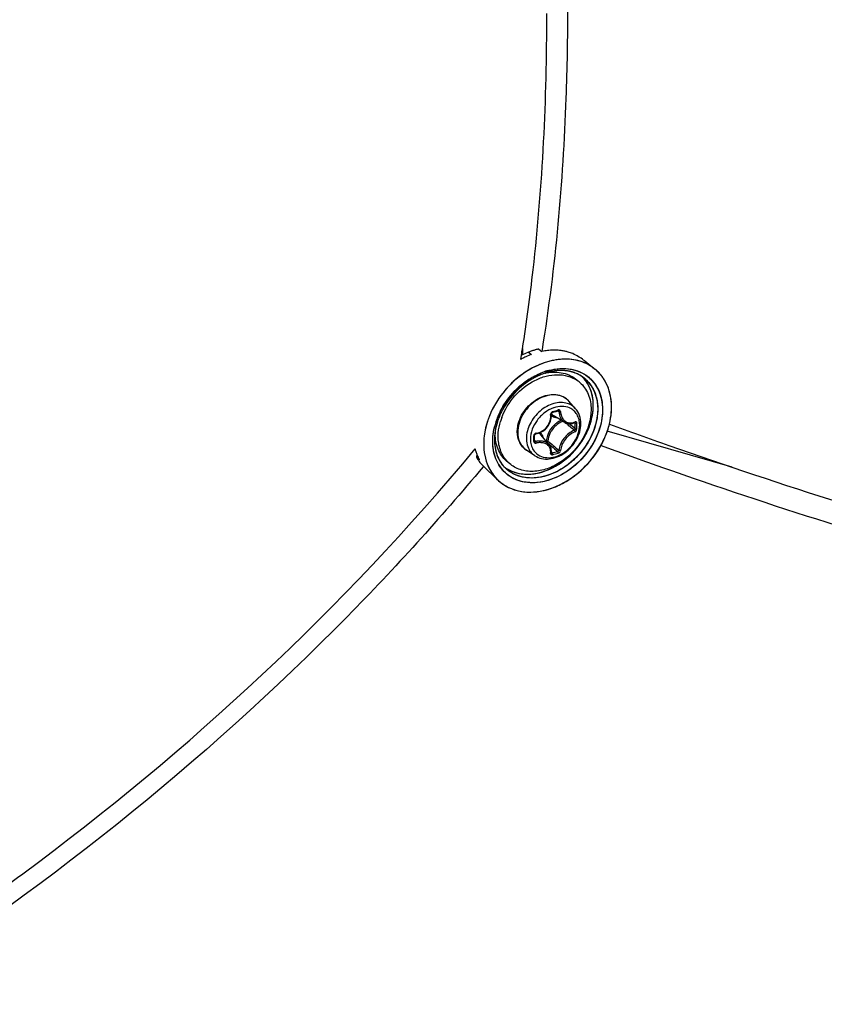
# Model space of a CAD drawing. Header units: millimetres. Extents: x 0 to 420, y 0 to 297.
# Tile 458 of 514: x 345 to 352, y 203 to 211. Entities that reach past the tile are written whole.
import ezdxf

# ---------------------------------------------------------------- set-up
doc = ezdxf.new("R2010")
doc.units = ezdxf.units.MM
doc.header["$LTSCALE"] = 23.1
doc.layers.get('0').update_dxf_attribs({"linetype": 'CONTINUOUS'})

msp = doc.modelspace()

# ---------------------------------------------------------------- linework, layer by layer
at = {"color": 7, "linetype": 'Continuous'}
for p, q in [((349.1952, 208.6289), (349.1952, 208.5782)), ((349.1803, 208.5388), (349.1862, 208.5742)), ((349.1808, 208.5381), (349.1866, 208.5737)), ((349.1952, 208.5782), (349.1862, 208.5742)), ((349.2459, 208.6004), (349.1952, 208.5782)), ((349.2459, 208.6004), (349.2704, 208.5802)), ((349.3325, 208.6254), (349.357, 208.6052)), ((349.3589, 208.6209), (349.3563, 208.6053)), ((349.3593, 208.6204), (349.3567, 208.6048)), ((349.358, 208.6054), (349.357, 208.6052)), ((349.358, 208.6054), (349.357, 208.6052)), ((349.718, 208.5253), (349.8003, 208.4596)), ((349.3894, 208.4244), (349.3901, 208.4246)), ((349.3894, 208.4243), (349.3901, 208.4244)), ((349.3949, 208.4405), (349.3957, 208.4407)), ((349.3957, 208.4407), (349.3961, 208.4408)), ((349.4016, 208.4286), (349.3993, 208.4278)), ((349.4016, 208.4286), (349.3993, 208.4279)), ((349.1185, 208.3522), (349.118, 208.3517)), ((349.241, 208.3656), (349.2512, 208.3723)), ((349.6756, 208.345), (349.6506, 208.3667)), ((349.457, 208.132), (349.4568, 208.1319)), ((349.457, 208.132), (349.4568, 208.1319)), ((349.6405, 208.1251), (349.5851, 208.1876)), ((349.4454, 208.0937), (349.4603, 208.0979)), ((349.5465, 208.0113), (349.4537, 208.0688)), ((349.4896, 208.1065), (349.5008, 208.1005)), ((349.4917, 208.1054), (349.4945, 208.1038)), ((348.9605, 207.9713), (348.9607, 207.9723)), ((349.5869, 207.9989), (349.5892, 207.9969)), ((349.6304, 208.007), (349.6374, 208.0033)), ((349.6342, 208.0089), (349.6333, 208.0082)), ((349.6333, 208.0082), (349.6346, 208.0086)), ((349.6346, 208.0086), (349.6351, 208.0087)), ((349.9241, 207.9968), (349.9241, 207.9969)), ((348.9663, 207.9362), (348.9659, 207.9333)), ((348.9669, 207.9359), (348.9669, 207.9363)), ((348.9672, 207.936), (348.9672, 207.9364)), ((349.2972, 207.8842), (349.2971, 207.9029)), ((349.2972, 207.8791), (349.2972, 207.8842)), ((349.4187, 207.8225), (349.3487, 207.9058)), ((350.9529, 207.6339), (349.9057, 207.9361)), ((349.2971, 207.8556), (349.2972, 207.8791)), ((349.2972, 207.8625), (349.3065, 207.8501)), ((349.3957, 207.8552), (349.3921, 207.8542)), ((349.4054, 207.8384), (349.421, 207.8251)), ((349.421, 207.8251), (349.4388, 207.8101)), ((349.8571, 207.8145), (349.8521, 207.8163)), ((349.8572, 207.8143), (349.8522, 207.8162)), ((348.8117, 207.7451), (348.8099, 207.7191)), ((348.8099, 207.7191), (348.8335, 207.697)), ((349.2991, 207.7308), (349.2293, 207.7767)), ((349.4366, 207.7542), (349.4375, 207.7534)), ((349.4373, 207.7613), (349.4433, 207.7531)), ((349.4375, 207.7534), (349.4384, 207.7529)), ((348.8257, 207.6929), (348.8262, 207.6921)), ((348.8257, 207.6928), (348.8262, 207.6921)), ((348.8335, 207.697), (348.833, 207.6977)), ((348.8331, 207.6978), (348.8335, 207.697)), ((348.8532, 207.6566), (348.8768, 207.6345)), ((348.8676, 207.6421), (348.865, 207.6389)), ((348.8678, 207.642), (348.8652, 207.6388)), ((349.0864, 207.6647), (349.0614, 207.6863)), ((348.9019, 207.6083), (348.8768, 207.6345)), ((348.9019, 207.6083), (348.9909, 207.5249)), ((348.9945, 207.5216), (348.9952, 207.521)), ((348.9945, 207.5215), (348.9951, 207.5209))]:
    msp.add_line(p, q, dxfattribs=at)
for points in [[(349.3079, 207.9143), (349.3176, 207.9161), (349.3302, 207.9197), (349.3426, 207.9243), (349.3546, 207.93), (349.3661, 207.9368), (349.377, 207.9445), (349.3872, 207.9532), (349.3967, 207.9626), (349.4054, 207.9729), (349.4131, 207.9838), (349.4199, 207.9952), (349.4256, 208.0072), (349.4303, 208.0195), (349.4338, 208.0321), (349.4362, 208.0449), (349.4374, 208.0578), (349.4375, 208.0707)], [(349.4375, 208.0707), (349.4366, 208.0812), (349.4366, 208.0826), (349.4369, 208.0841), (349.4374, 208.0857), (349.438, 208.0872), (349.4389, 208.0887), (349.4399, 208.09), (349.441, 208.0912), (349.4422, 208.0922), (349.4435, 208.093), (349.4448, 208.0936), (349.4454, 208.0937)], [(349.4603, 208.0979), (349.4691, 208.1004), (349.4779, 208.103), (349.4928, 208.1074)], [(349.4928, 208.1074), (349.4933, 208.1076), (349.4944, 208.1077), (349.4953, 208.1076), (349.4961, 208.1074), (349.4964, 208.1073)], [(349.5465, 208.0113), (349.5502, 208.0091), (349.5586, 208.0051), (349.5674, 208.002), (349.5767, 208), (349.5862, 207.9989)], [(349.5862, 207.9989), (349.596, 207.9989), (349.6059, 208), (349.6159, 208.0021), (349.6258, 208.0052), (349.6333, 208.0082)], [(349.2971, 207.9029), (349.2971, 207.9037), (349.2974, 207.905), (349.2979, 207.9064), (349.2986, 207.9078), (349.2995, 207.9091), (349.3006, 207.9104), (349.3018, 207.9115), (349.3031, 207.9124), (349.3046, 207.9132), (349.306, 207.9138), (349.3075, 207.9142), (349.3079, 207.9143)], [(349.2978, 207.8532), (349.2975, 207.8537), (349.2972, 207.8544), (349.2971, 207.8552), (349.2971, 207.8556)], [(349.432, 207.7999), (349.4282, 207.8083), (349.4235, 207.8162), (349.4188, 207.8224)], [(349.4366, 207.7551), (349.4374, 207.7623), (349.4375, 207.7722), (349.4367, 207.7818), (349.4348, 207.7911), (349.432, 207.7999)], [(349.4366, 207.7542), (349.4366, 207.7542), (349.4366, 207.7541), (349.4366, 207.7542), (349.4366, 207.7545), (349.4366, 207.7551)]]:
    msp.add_lwpolyline(points, dxfattribs=at)
for centre, radius, start, end in [((335.041, 210.8581), 14.3288, 350.82654, 351.04884), ((349.519, 207.9211), 0.7045, 116.31565, 118.73655), ((349.5116, 207.9361), 0.6879, 114.68957, 116.31309), ((349.4995, 207.9629), 0.6585, 110.36009, 114.71119), ((349.4651, 208.0092), 0.6305, 108.95389, 110.34495), ((349.4609, 208.0213), 0.6177, 107.54389, 108.95409), ((349.457, 208.0338), 0.6045, 106.11321, 107.54385), ((349.4533, 208.0464), 0.5915, 104.66174, 106.1133), ((349.4501, 208.0588), 0.5786, 103.18877, 104.66168), ((349.4471, 208.0715), 0.5656, 101.69342, 103.18896), ((349.4681, 208.0692), 0.5474, 98.97338, 101.60248), ((349.4681, 208.0693), 0.5473, 98.97336, 101.60411), ((349.4653, 208.0869), 0.5295, 96.68885, 98.9718), ((349.4653, 208.0869), 0.5294, 96.68859, 98.97178), ((349.463, 208.1065), 0.5098, 93.83181, 96.69279), ((349.4616, 208.1269), 0.4893, 91.47375, 93.8283), ((349.4616, 208.1269), 0.4893, 91.47363, 93.82851), ((349.4612, 208.146), 0.4702, 88.36668, 91.47661), ((349.4616, 208.1629), 0.4533, 85.9726, 88.36178), ((349.4628, 208.1796), 0.4366, 82.54847, 85.97843), ((349.4648, 208.1952), 0.4208, 80.19663, 82.54105), ((349.4672, 208.2088), 0.407, 76.21093, 80.20309), ((349.47, 208.2203), 0.3952, 74.16715, 76.20089), ((349.4743, 208.2351), 0.3798, 67.92227, 74.19358), ((349.3891, 208.0959), 0.5414, 59.30364, 65.09671), ((349.4076, 208.1281), 0.5043, 58.49164, 59.24537), ((349.4122, 208.1355), 0.4956, 57.72279, 58.49169), ((349.5717, 208.1669), 0.3717, 66.70874, 67.7143), ((349.5419, 207.9354), 0.5128, 107.21751, 110.3852), ((349.5441, 207.9305), 0.5181, 109.0704, 110.43081), ((349.5395, 207.9427), 0.505, 106.8901, 109.02167), ((349.539, 207.9454), 0.5023, 107.32219, 109.0726), ((349.5551, 207.9285), 0.5364, 107.2419, 108.75764), ((349.5344, 207.9601), 0.4869, 106.11327, 107.3195), ((349.5371, 207.9505), 0.497, 106.09974, 107.20705), ((349.4704, 208.0245), 0.408, 100.98162, 101.35551), ((349.5364, 207.9528), 0.4945, 106.06174, 106.88561), ((349.4696, 208.0288), 0.4037, 99.98961, 100.98272), ((349.5497, 207.9462), 0.518, 106.11336, 107.38578), ((349.5329, 207.9652), 0.4817, 105.9539, 106.11066), ((349.5346, 207.9591), 0.488, 105.11803, 106.06203), ((349.5322, 207.9677), 0.4791, 105.11313, 105.95451), ((349.5343, 207.9603), 0.4867, 104.83782, 105.82661), ((349.5328, 207.9654), 0.4814, 104.29817, 105.11776), ((349.5314, 207.9706), 0.4761, 104.81712, 105.11256), ((349.5266, 207.9918), 0.4543, 97.79946, 104.90926), ((349.5294, 207.9786), 0.4678, 102.17354, 104.82413), ((349.5301, 207.9763), 0.4702, 102.20598, 104.30323), ((349.5243, 208.0043), 0.4416, 97.02561, 102.2393), ((349.5248, 208.0003), 0.4456, 97.72424, 102.18987), ((349.5206, 208.0313), 0.4143, 94.73186, 97.73086), ((349.5222, 208.0178), 0.4279, 96.96922, 97.69949), ((349.5201, 208.0372), 0.4084, 93.52504, 96.99907), ((349.521, 208.0282), 0.4175, 94.7478, 96.97546), ((349.5187, 208.0573), 0.3883, 88.61528, 94.76342), ((349.52, 208.0405), 0.4051, 93.53633, 94.74277), ((349.5188, 208.0618), 0.3838, 88.61941, 93.56762), ((349.5186, 208.0629), 0.3827, 87.98349, 93.5437), ((349.519, 208.0782), 0.3673, 87.95913, 88.58408), ((349.5192, 208.084), 0.3616, 84.94771, 88.58318), ((349.5194, 208.0872), 0.3584, 84.9412, 87.96883), ((349.5194, 208.0877), 0.3579, 84.14986, 87.9618), ((349.5202, 208.0964), 0.3491, 84.13136, 84.93123), ((349.5215, 208.1089), 0.3366, 78.44528, 84.97884), ((349.5218, 208.1106), 0.3348, 78.43091, 84.164), ((349.522, 208.1116), 0.3339, 77.96562, 84.17412), ((349.5242, 208.1235), 0.3217, 77.91771, 78.39418), ((349.526, 208.1317), 0.3134, 74.42201, 78.40695), ((349.5259, 208.1308), 0.3143, 74.44279, 77.92903), ((349.5264, 208.1331), 0.3119, 73.90672, 77.93425), ((349.5278, 208.1379), 0.3069, 73.90758, 74.4307), ((349.5299, 208.1454), 0.2991, 66.87109, 74.43713), ((349.5303, 208.1466), 0.2979, 66.58429, 73.91867), ((349.5306, 208.1471), 0.2972, 66.85955, 73.93455), ((349.5335, 208.1543), 0.2895, 66.54335, 66.82561), ((349.5344, 208.1564), 0.2872, 63.20249, 66.83908), ((349.5343, 208.1563), 0.2874, 63.86204, 66.55225), ((349.5348, 208.1573), 0.2863, 63.18545, 66.54887), ((349.5359, 208.1594), 0.2839, 62.93266, 63.85828), ((349.5362, 208.1602), 0.283, 62.92109, 63.17919), ((349.5403, 208.1678), 0.2744, 51.44966, 62.96675), ((349.5405, 208.168), 0.2742, 51.45353, 62.98167), ((349.4975, 208.1901), 0.2837, 42.65384, 45.69266), ((349.4978, 208.1905), 0.2832, 42.60211, 45.71581), ((349.4966, 208.1893), 0.2849, 42.00251, 42.65523), ((349.4969, 208.1897), 0.2844, 41.99977, 42.60766), ((349.497, 208.1897), 0.2844, 41.99938, 42.60345), ((349.4941, 208.1872), 0.2882, 34.71844, 41.98672), ((349.5313, 208.1579), 0.2877, 34.74605, 51.27615), ((349.5832, 208.1879), 0.3478, 49.06362, 51.38133), ((349.5834, 208.188), 0.3475, 49.43387, 51.39061), ((349.5834, 208.1881), 0.3474, 49.4293, 51.38417), ((349.5836, 208.1883), 0.3471, 49.06201, 49.42875), ((349.5839, 208.1886), 0.3468, 48.36292, 49.43332), ((349.5828, 208.1875), 0.3483, 44.96524, 49.05918), ((349.5835, 208.1882), 0.3473, 48.3608, 49.06306), ((349.5818, 208.1864), 0.3498, 41.21829, 48.34923), ((349.5831, 208.1877), 0.348, 44.96154, 48.35842), ((349.581, 208.1857), 0.3509, 41.90395, 44.96067), ((349.5812, 208.1858), 0.3507, 41.9065, 44.96465), ((349.5785, 208.1834), 0.3543, 37.77973, 41.90292), ((349.5797, 208.1844), 0.3527, 41.22612, 41.90576), ((349.5787, 208.1836), 0.354, 39.52411, 41.22544), ((349.5788, 208.1837), 0.3538, 39.52175, 41.22413), ((349.5753, 208.1809), 0.3583, 34.72676, 39.51368), ((349.5772, 208.1823), 0.356, 37.78559, 39.52394), ((349.5755, 208.1811), 0.3581, 35.68385, 37.78205), ((349.5751, 208.1808), 0.3586, 35.24001, 37.78436), ((349.5739, 208.1799), 0.36, 35.23776, 35.68506), ((349.573, 208.1793), 0.3612, 34.73195, 35.23773), ((349.5736, 208.1797), 0.3604, 34.72691, 35.24162), ((349.5667, 208.175), 0.3688, 29.51432, 34.7143), ((349.5721, 208.1786), 0.3623, 34.16445, 34.73339), ((349.5727, 208.179), 0.3616, 34.16025, 34.72678), ((349.5663, 208.1748), 0.3692, 29.51431, 34.14524), ((349.5713, 208.1781), 0.3632, 33.67121, 34.16448), ((349.6386, 207.7819), 0.7065, 132.39492, 148.85272), ((349.6348, 207.7857), 0.7011, 132.45199, 133.35067), ((349.6193, 207.8036), 0.6774, 122.91488, 132.42725), ((349.628, 207.7933), 0.6909, 130.90081, 132.28464), ((349.6186, 207.8045), 0.6763, 123.9485, 130.92041), ((349.5092, 208.1528), 0.2542, 49.1138, 56.51182), ((349.6392, 207.7815), 0.7072, 133.37193, 148.60655), ((349.6181, 207.7949), 0.6822, 148.64734, 151.20639), ((349.6135, 207.7979), 0.6767, 148.91513, 151.21155), ((349.5362, 207.902), 0.2433, 109.04055, 109.22932), ((349.4699, 208.0855), 0.1539, 50.53518, 52.38989), ((349.4701, 208.0857), 0.1537, 47.20358, 50.53486), ((349.4695, 208.0852), 0.1545, 41.53019, 47.1948), ((349.5967, 207.7915), 0.731, 158.19173, 158.5612), ((349.6015, 207.7896), 0.7362, 157.55088, 158.15746), ((349.6012, 207.7897), 0.7359, 157.47069, 158.15358), ((349.6166, 207.7832), 0.7526, 153.66759, 157.53994), ((349.5772, 207.8154), 0.6365, 155.97088, 158.95168), ((349.5768, 207.8159), 0.6359, 155.83987, 158.9015), ((349.5729, 207.8172), 0.6317, 156.15004, 158.57622), ((349.5623, 207.8285), 0.6065, 155.31245, 159.59727), ((349.5568, 207.8309), 0.6004, 155.32834, 159.63108), ((349.5615, 207.829), 0.6055, 155.35519, 159.55834), ((349.593, 207.8083), 0.6538, 153.26308, 156.14849), ((349.5901, 207.8098), 0.6504, 155.04554, 155.97875), ((349.5853, 207.8122), 0.6452, 154.64802, 155.84525), ((349.5942, 207.8079), 0.655, 154.55998, 155.04608), ((349.5883, 207.8108), 0.6484, 153.67747, 154.64832), ((349.5989, 207.8056), 0.6602, 153.25461, 154.55894), ((349.5915, 207.8092), 0.652, 153.18809, 153.67746), ((349.6064, 207.8018), 0.6686, 151.21134, 153.25338), ((349.6019, 207.8038), 0.6637, 151.20791, 153.18386), ((349.5, 207.8727), 0.5108, 159.68136, 163.43785), ((349.5731, 207.8238), 0.6182, 153.67667, 155.36641), ((349.577, 207.8217), 0.6227, 153.68606, 155.34026), ((349.5803, 207.8204), 0.6262, 153.70832, 155.32848), ((349.5901, 207.8153), 0.6372, 151.52143, 153.68459), ((349.5889, 207.8161), 0.6358, 151.56353, 153.7075), ((349.5835, 207.8186), 0.6299, 151.50629, 153.67176), ((349.501, 208.1451), 0.0898, 224.14979, 225.13489), ((349.5012, 208.1454), 0.0901, 225.16768, 238.19258), ((348.9154, 210.0332), 2.0045, 285.39308, 286.80749), ((349.4987, 207.8399), 0.5541, 166.34963, 168.42906), ((349.5299, 207.8321), 0.5862, 161.83572, 166.32891), ((349.5252, 207.8337), 0.5813, 161.7466, 166.30499), ((349.5394, 207.8297), 0.596, 158.99976, 166.16237), ((349.5524, 207.825), 0.6098, 160.89228, 161.8603), ((349.5549, 207.824), 0.6125, 158.95151, 161.75789), ((349.5627, 207.8214), 0.6207, 158.90447, 160.88953), ((349.5614, 207.8218), 0.6194, 158.58314, 159.04535), ((349.5465, 207.8347), 0.5895, 159.57126, 160.51161), ((349.6159, 207.8256), 0.2113, 135.09832, 148.10442), ((349.6022, 207.8435), 0.202, 114.0645, 126.40526), ((341.4495, 198.4372), 12.5417, 49.56104, 49.72441), ((342.1847, 199.2986), 11.4092, 49.26308, 49.56466), ((341.6061, 198.5006), 12.4061, 49.65654, 49.94798), ((349.5918, 208.1116), 0.1071, 290.31697, 292.26307), ((349.5906, 208.1146), 0.1103, 292.2624, 294.07545), ((348.1722, 207.9796), 1.4654, 0.00233, 0.92882), ((348.2208, 207.9796), 1.4168, 359.05537, 0.00295), ((348.1739, 207.9787), 1.4783, 0.0024, 0.92888), ((348.223, 207.9787), 1.4292, 359.05547, 0.00301), ((349.4474, 207.8595), 0.4872, 171.29131, 173.56791), ((349.4457, 207.8596), 0.4855, 172.51311, 173.57068), ((349.4381, 207.8605), 0.4778, 172.64471, 173.57236), ((349.4489, 207.8591), 0.4887, 170.96538, 172.6411), ((349.4558, 207.8583), 0.4956, 170.95434, 172.51145), ((349.364, 207.9139), 0.3977, 177.18849, 179.98866), ((349.3745, 207.9135), 0.4082, 176.84958, 177.19925), ((347.1498, 207.8743), 2.1407, 0.00233, 0.64253), ((349.3133, 207.8985), 0.0216, 99.06376, 106.76369), ((349.2797, 207.8478), 0.0902, 40.02572, 53.88647), ((349.2644, 207.8475), 0.1114, 16.50857, 23.3442), ((349.1918, 208.1849), 0.7565, 333.67652, 336.5845), ((349.1934, 208.1842), 0.7548, 333.98554, 336.58777), ((347.2299, 207.8743), 2.0607, 359.34524, 0.00194), ((349.2944, 207.8556), 0.00271, 351.60329, 359.32144), ((357.0616, 216.9394), 11.8794, 229.89404, 230.16205), ((356.5517, 216.2317), 11.0235, 229.81565, 230.16603), ((356.1132, 215.8022), 10.3986, 230.16047, 230.51372), ((349.1722, 208.1947), 0.7785, 330.51232, 333.67169), ((349.1715, 208.1951), 0.7793, 330.51223, 333.32698), ((349.1808, 208.1903), 0.7688, 333.03735, 333.33657), ((349.1825, 208.1895), 0.767, 333.33655, 333.68263), ((349.1839, 208.1888), 0.7653, 333.33401, 333.67764), ((349.1847, 208.1884), 0.7645, 333.67993, 333.98757), ((349.1861, 208.1877), 0.7629, 333.67772, 333.98992), ((349.187, 208.1873), 0.762, 333.98758, 334.25893), ((349.2103, 207.8964), 0.4268, 194.79108, 196.49377), ((349.2007, 207.8935), 0.4168, 196.49137, 199.11174), ((349.2007, 207.8935), 0.4167, 196.49124, 199.11198), ((349.1919, 207.8905), 0.4075, 199.1151, 200.94263), ((349.1352, 207.8974), 0.371, 208.72649, 210.70742), ((349.1855, 207.888), 0.4006, 200.93755, 202.45476), ((349.1774, 207.8847), 0.3918, 202.45022, 205.24081), ((349.0685, 209.1402), 1.4368, 285.12112, 287.07727), ((349.0691, 209.1383), 1.4495, 285.13021, 287.08635), ((349.1308, 207.8947), 0.3658, 210.70754, 212.70711), ((349.1299, 207.8942), 0.3648, 210.70555, 213.50232), ((349.1663, 207.8794), 0.3796, 205.23839, 208.59709), ((349.1663, 207.8794), 0.3795, 205.23836, 208.59632), ((349.1278, 207.8929), 0.3623, 212.70922, 213.50669), ((349.1259, 207.8916), 0.36, 213.64571, 214.72641), ((349.1217, 207.8887), 0.3549, 213.62951, 220.83979), ((349.1234, 207.8898), 0.3569, 214.72521, 216.75798), ((349.1206, 207.8877), 0.3535, 216.75852, 218.80436), ((349.1183, 207.8859), 0.3505, 218.80456, 220.86217), ((349.2643, 207.8158), 0.3128, 210.79009, 214.71405), ((349.2622, 207.8147), 0.3104, 211.08808, 222.74439), ((349.258, 207.8116), 0.3052, 214.72363, 222.49614), ((349.2519, 207.8307), 0.286, 212.43965, 214.72904), ((349.2473, 207.8275), 0.2804, 212.39315, 214.45567), ((349.2511, 207.8301), 0.285, 214.19294, 214.45497), ((349.2444, 207.8255), 0.2769, 214.45948, 214.72693), ((349.2507, 207.8298), 0.2845, 214.45497, 214.71783), ((349.2499, 207.8293), 0.2836, 214.73191, 215.05701), ((349.248, 207.828), 0.2813, 214.72695, 215.01924), ((349.2426, 207.8241), 0.2746, 214.9928, 226.78066), ((349.2426, 207.8239), 0.2745, 215.00809, 226.75845), ((349.2128, 207.8611), 0.2812, 231.40531, 232.60241), ((349.2126, 207.8609), 0.2809, 231.40635, 232.59351), ((349.2139, 207.8626), 0.283, 232.5931, 236.28966), ((349.2137, 207.8623), 0.2827, 232.59693, 236.2885), ((349.2529, 207.8569), 0.2543, 221.70798, 229.09647), ((349.2546, 207.7967), 0.3795, 208.25195, 208.50269), ((349.2543, 207.7966), 0.3791, 208.28896, 208.50807), ((349.2464, 207.7921), 0.3701, 208.47923, 214.6989), ((349.2338, 207.7834), 0.3548, 214.70639, 226.77538), ((349.2153, 207.8648), 0.2857, 236.28886, 238.55735), ((349.2153, 207.8648), 0.2856, 236.28857, 238.56261), ((349.2152, 207.8645), 0.2854, 236.28744, 238.55443), ((349.2289, 207.7787), 0.348, 226.8293, 227.79329), ((349.2286, 207.7784), 0.3475, 226.82444, 227.64699), ((349.2285, 207.7782), 0.3473, 226.82953, 227.64514), ((349.243, 208.0116), 0.5872, 282.31726, 286.1187), ((349.2435, 208.0096), 0.5851, 282.31161, 285.71908), ((349.2403, 208.0213), 0.5972, 285.35535, 285.70945), ((349.2393, 208.0249), 0.601, 285.70949, 286.104), ((349.2397, 208.0237), 0.5997, 285.7065, 286.11081), ((349.234, 208.0428), 0.6196, 286.11887, 289.45337), ((349.2384, 208.0282), 0.6044, 286.1021, 286.47325), ((349.2387, 208.0271), 0.6032, 286.11084, 286.476), ((349.2336, 208.044), 0.6209, 286.48834, 289.45258), ((349.2376, 208.0309), 0.6072, 286.47321, 286.78892)]:
    msp.add_arc(centre, radius, start, end, dxfattribs=at)
for points, knots in [([(349.1954, 208.6286), (349.2299, 208.8481), (349.3546, 209.7798), (349.3995, 210.7213), (349.3995, 211.4389)], [0, 0, 0, 0, 0.236405, 1, 1, 1, 1]), ([(349.5727, 211.4889), (349.5727, 211.2359), (349.5562, 210.2768), (349.4721, 209.3178), (349.3593, 208.6204)], [0, 0, 0, 0, 0.263653, 1, 1, 1, 1]), ([(349.7129, 208.5108), (349.6685, 208.529), (349.568, 208.5488), (349.411, 208.5279), (349.2552, 208.4616), (349.1614, 208.3919), (349.1179, 208.3516)], [0, 0, 0, 0, 0.222342, 0.46366, 0.724676, 1, 1, 1, 1]), ([(349.4059, 208.5188), (349.3802, 208.5114), (349.2754, 208.4734), (349.1806, 208.4096), (349.1185, 208.3522)], [0, 0, 0, 0, 0.240548, 1, 1, 1, 1]), ([(349.3961, 208.4408), (349.4536, 208.4587), (349.5705, 208.4747), (349.6842, 208.4359), (349.7287, 208.405)], [0, 0, 0, 0, 0.526189, 1, 1, 1, 1]), ([(349.7117, 208.5113), (349.6659, 208.5299), (349.5616, 208.5495), (349.4577, 208.5338), (349.4059, 208.5188)], [0, 0, 0, 0, 0.478686, 1, 1, 1, 1]), ([(349.4059, 208.4438), (349.4626, 208.4601), (349.5776, 208.4735), (349.7392, 208.4158), (349.8463, 208.2838), (349.8784, 208.1091), (349.8393, 207.9213), (349.7083, 207.6897), (349.5336, 207.5595), (349.4061, 207.5226)], [0, 0, 0, 0, 0.121621, 0.231441, 0.339036, 0.455715, 0.58604, 0.726441, 1, 1, 1, 1]), ([(349.021, 208.0501), (349.0457, 208.1168), (349.1222, 208.2409), (349.2634, 208.3521), (349.3909, 208.4011), (349.4848, 208.4144), (349.5735, 208.4038), (349.6264, 208.3801), (349.6495, 208.3648)], [0, 0, 0, 0, 0.270012, 0.538889, 0.665622, 0.784297, 0.895035, 1, 1, 1, 1]), ([(349.3749, 208.4202), (349.3564, 208.4139), (349.2816, 208.3832), (349.2136, 208.3365), (349.1683, 208.2952)], [0, 0, 0, 0, 0.241113, 1, 1, 1, 1]), ([(349.3633, 208.4161), (349.346, 208.4096), (349.2759, 208.3793), (349.2122, 208.335), (349.1694, 208.2962)], [0, 0, 0, 0, 0.24182, 1, 1, 1, 1]), ([(349.3633, 208.416), (349.346, 208.4096), (349.276, 208.3793), (349.2123, 208.335), (349.1694, 208.2963)], [0, 0, 0, 0, 0.241812, 1, 1, 1, 1]), ([(349.2512, 208.3723), (349.2626, 208.3797), (349.3081, 208.4071), (349.3572, 208.4287), (349.3949, 208.4405)], [0, 0, 0, 0, 0.256628, 1, 1, 1, 1]), ([(349.7113, 208.3824), (349.7397, 208.3597), (349.7892, 208.3009), (349.827, 208.1887), (349.828, 208.0623), (349.7811, 207.8854), (349.6455, 207.6886), (349.4797, 207.5867), (349.3915, 207.5613)], [0, 0, 0, 0, 0.104524, 0.214592, 0.333967, 0.462949, 0.735941, 1, 1, 1, 1]), ([(349.3996, 208.4264), (349.4449, 208.4343), (349.515, 208.4344), (349.5989, 208.4043), (349.6347, 208.3804), (349.6506, 208.3667)], [0, 0, 0, 0, 0.519584, 0.762839, 1, 1, 1, 1]), ([(349.7778, 208.0505), (349.7908, 208.1101), (349.7964, 208.2292), (349.7447, 208.3395), (349.7083, 208.38)], [0, 0, 0, 0, 0.52857, 1, 1, 1, 1]), ([(349.7778, 208.0505), (349.7908, 208.1101), (349.7964, 208.2292), (349.7447, 208.3395), (349.7083, 208.38)], [0, 0, 0, 0, 0.528563, 1, 1, 1, 1]), ([(349.7113, 208.3824), (349.7425, 208.3575), (349.7959, 208.2914), (349.8313, 208.1649), (349.8227, 208.0243), (349.79, 207.9322), (349.7678, 207.8873)], [0, 0, 0, 0, 0.222971, 0.459982, 0.719377, 1, 1, 1, 1]), ([(349.7271, 208.4061), (349.7633, 208.3813), (349.827, 208.3125), (349.8716, 208.1747), (349.865, 208.0196), (349.8295, 207.9178), (349.8049, 207.8681)], [0, 0, 0, 0, 0.223214, 0.459267, 0.718396, 1, 1, 1, 1]), ([(349.9241, 207.9967), (349.9405, 208.064), (349.9523, 208.1982), (349.9081, 208.3277), (349.8736, 208.3795)], [0, 0, 0, 0, 0.526874, 1, 1, 1, 1]), ([(349.118, 208.3517), (349.0962, 208.3315), (349.0144, 208.247), (348.9506, 208.1447), (348.918, 208.0631)], [0, 0, 0, 0, 0.253077, 1, 1, 1, 1]), ([(349.1179, 208.3516), (349.0998, 208.3348), (349.031, 208.265), (348.9746, 208.1828), (348.9421, 208.117)], [0, 0, 0, 0, 0.251571, 1, 1, 1, 1]), ([(349.0091, 208.1024), (349.0186, 208.1212), (349.0604, 208.1953), (349.1159, 208.2615), (349.1632, 208.3045)], [0, 0, 0, 0, 0.2481, 1, 1, 1, 1]), ([(349.8048, 208.3287), (349.8349, 208.2853), (349.8745, 208.1761), (349.8623, 207.9969), (349.7888, 207.8187), (349.6641, 207.6634), (349.5045, 207.5506), (349.3294, 207.4957), (349.1597, 207.5089), (349.067, 207.5682), (349.033, 207.6054)], [0, 0, 0, 0, 0.111601, 0.235694, 0.371611, 0.512961, 0.65114, 0.778817, 0.893431, 1, 1, 1, 1]), ([(349.7677, 208.3219), (349.7956, 208.2817), (349.8327, 208.1811), (349.8232, 208.0156), (349.7577, 207.85), (349.645, 207.7041), (349.4992, 207.5958), (349.3376, 207.539), (349.179, 207.5431), (349.0888, 207.5919), (349.0546, 207.624)], [0, 0, 0, 0, 0.111188, 0.234535, 0.369608, 0.510439, 0.648802, 0.777413, 0.893182, 1, 1, 1, 1]), ([(349.6756, 208.345), (349.6908, 208.3319), (349.7185, 208.3014), (349.7595, 208.2269), (349.7707, 208.1611), (349.7707, 208.1174)], [0, 0, 0, 0, 0.238021, 0.481682, 1, 1, 1, 1]), ([(349.7778, 208.0505), (349.7894, 208.1038), (349.796, 208.2097), (349.7589, 208.311), (349.731, 208.3513)], [0, 0, 0, 0, 0.526211, 1, 1, 1, 1]), ([(349.9241, 207.9969), (349.9394, 208.0595), (349.9515, 208.1841), (349.9163, 208.306), (349.8876, 208.3567)], [0, 0, 0, 0, 0.525255, 1, 1, 1, 1]), ([(349.9241, 207.9968), (349.9394, 208.0594), (349.9515, 208.1841), (349.9163, 208.306), (349.8876, 208.3567)], [0, 0, 0, 0, 0.525179, 1, 1, 1, 1]), ([(349.5638, 208.2075), (349.5475, 208.22), (349.5082, 208.2391), (349.4407, 208.2445), (349.37, 208.2281), (349.3018, 208.1919), (349.2415, 208.139), (349.1799, 208.0549), (349.1554, 207.9772), (349.1554, 207.9272)], [0, 0, 0, 0, 0.104897, 0.216899, 0.338904, 0.47012, 0.607003, 0.744549, 1, 1, 1, 1]), ([(349.1601, 207.9977), (349.1726, 208.0474), (349.2238, 208.141), (349.3091, 208.205), (349.3565, 208.2245)], [0, 0, 0, 0, 0.499995, 1, 1, 1, 1]), ([(349.3565, 208.2245), (349.3771, 208.233), (349.419, 208.245), (349.4827, 208.2454), (349.5409, 208.2268), (349.5723, 208.202), (349.5851, 208.1876)], [0, 0, 0, 0, 0.270574, 0.524505, 0.765155, 1, 1, 1, 1]), ([(349.571, 208.1693), (349.5534, 208.1746), (349.5147, 208.1796), (349.4551, 208.1703), (349.3959, 208.1454), (349.3225, 208.0939), (349.2525, 208.0054), (349.2281, 207.9174), (349.2281, 207.8752)], [0, 0, 0, 0, 0.108641, 0.225762, 0.35139, 0.483442, 0.751147, 1, 1, 1, 1]), ([(349.456, 208.1317), (349.4291, 208.1223), (349.3772, 208.0932), (349.2966, 208.0118), (349.262, 207.9253), (349.262, 207.8695)], [0, 0, 0, 0, 0.249772, 0.51087, 1, 1, 1, 1]), ([(349.5899, 208.1312), (349.5703, 208.1398), (349.5245, 208.1484), (349.4794, 208.1397), (349.457, 208.132)], [0, 0, 0, 0, 0.475967, 1, 1, 1, 1]), ([(349.6405, 208.1251), (349.6314, 208.1353), (349.61, 208.1536), (349.5844, 208.1652), (349.571, 208.1693)], [0, 0, 0, 0, 0.49562, 1, 1, 1, 1]), ([(348.9181, 208.0635), (348.912, 208.0482), (348.8903, 207.9882), (348.8768, 207.925), (348.8726, 207.8778)], [0, 0, 0, 0, 0.257588, 1, 1, 1, 1]), ([(348.9162, 208.0587), (348.9104, 208.0439), (348.8896, 207.9853), (348.8767, 207.9239), (348.8726, 207.878)], [0, 0, 0, 0, 0.257376, 1, 1, 1, 1]), ([(349.0663, 207.6211), (349.0946, 207.6038), (349.1596, 207.5783), (349.3077, 207.5698), (349.5017, 207.641), (349.6851, 207.8125), (349.7602, 207.9693), (349.7778, 208.0505)], [0, 0, 0, 0, 0.105314, 0.217372, 0.465395, 0.735981, 1, 1, 1, 1]), ([(349.7707, 208.1174), (349.7707, 208.0333), (349.7288, 207.9029), (349.624, 207.763), (349.5217, 207.6757), (349.4067, 207.6175), (349.2882, 207.5934), (349.1762, 207.6068), (349.1123, 207.6422), (349.0864, 207.6647)], [0, 0, 0, 0, 0.256473, 0.394543, 0.531644, 0.662632, 0.784011, 0.89531, 1, 1, 1, 1]), ([(349.3099, 207.9198), (349.3276, 207.9226), (349.3627, 207.9357), (349.4043, 207.9729), (349.4299, 208.0222), (349.4334, 208.059), (349.4313, 208.0764)], [0, 0, 0, 0, 0.24849, 0.504031, 0.757203, 1, 1, 1, 1]), ([(349.3561, 207.5935), (349.4584, 207.6231), (349.646, 207.7484), (349.7549, 207.9452), (349.7778, 208.0505)], [0, 0, 0, 0, 0.496993, 1, 1, 1, 1]), ([(349.4475, 208.1007), (349.4425, 208.0993), (349.4336, 208.0924), (349.4307, 208.0815), (349.4313, 208.0764)], [0, 0, 0, 0, 0.497141, 1, 1, 1, 1]), ([(349.4313, 208.0763), (349.4327, 208.0768), (349.4349, 208.0775), (349.4368, 208.0796), (349.4367, 208.0805)], [0, 0, 0, 0, 0.63264, 1, 1, 1, 1]), ([(349.4374, 208.0688), (349.4407, 208.0664), (349.4547, 208.0574), (349.4709, 208.0522), (349.4833, 208.0504)], [0, 0, 0, 0, 0.245283, 1, 1, 1, 1]), ([(349.4475, 208.1007), (349.4475, 208.0998), (349.4476, 208.0975), (349.447, 208.0942), (349.4454, 208.0937)], [0, 0, 0, 0, 0.348, 1, 1, 1, 1]), ([(349.495, 208.1144), (349.4951, 208.1135), (349.4952, 208.1112), (349.4943, 208.1079), (349.4928, 208.1074)], [0, 0, 0, 0, 0.339767, 1, 1, 1, 1]), ([(349.5141, 208.1003), (349.5138, 208.1048), (349.5106, 208.112), (349.5019, 208.1155), (349.4972, 208.115), (349.495, 208.1144)], [0, 0, 0, 0, 0.502703, 0.74499, 1, 1, 1, 1]), ([(349.5008, 208.1005), (349.5007, 208.1012), (349.5001, 208.1039), (349.4982, 208.1063), (349.4964, 208.1073)], [0, 0, 0, 0, 0.264576, 1, 1, 1, 1]), ([(349.5008, 208.1005), (349.5017, 208.0822), (349.5093, 208.0476), (349.5328, 208.0199), (349.5465, 208.0113)], [0, 0, 0, 0, 0.531229, 1, 1, 1, 1]), ([(349.5141, 208.1002), (349.5118, 208.0996), (349.5073, 208.0992), (349.5027, 208.0996), (349.5008, 208.1005)], [0, 0, 0, 0, 0.5364, 1, 1, 1, 1]), ([(349.5141, 208.1003), (349.5149, 208.0878), (349.5192, 208.0641), (349.5355, 208.0332), (349.5607, 208.0118), (349.5814, 208.0061), (349.5917, 208.0054)], [0, 0, 0, 0, 0.279104, 0.533854, 0.769255, 1, 1, 1, 1]), ([(349.6749, 207.9887), (349.6749, 208.0044), (349.6715, 208.0348), (349.6546, 208.0765), (349.627, 208.1102), (349.6028, 208.1255), (349.5899, 208.1312)], [0, 0, 0, 0, 0.267263, 0.518158, 0.759229, 1, 1, 1, 1]), ([(349.6848, 207.9999), (349.6848, 208.0229), (349.678, 208.0684), (349.6551, 208.1086), (349.6405, 208.1251)], [0, 0, 0, 0, 0.512429, 1, 1, 1, 1]), ([(349.731, 207.9183), (349.7363, 207.929), (349.7559, 207.9716), (349.7704, 208.0164), (349.7778, 208.0505)], [0, 0, 0, 0, 0.255254, 1, 1, 1, 1]), ([(348.9971, 207.6531), (348.9703, 207.6972), (348.9367, 207.8049), (348.9469, 207.9157), (348.9604, 207.9713)], [0, 0, 0, 0, 0.474035, 1, 1, 1, 1]), ([(348.9939, 208.0399), (348.9907, 208.0313), (348.979, 207.9973), (348.9705, 207.9622), (348.9663, 207.9358)], [0, 0, 0, 0, 0.255563, 1, 1, 1, 1]), ([(348.9939, 208.0399), (348.9907, 208.0313), (348.979, 207.9975), (348.9705, 207.9625), (348.9664, 207.9362)], [0, 0, 0, 0, 0.255548, 1, 1, 1, 1]), ([(348.9913, 207.8924), (348.9913, 207.9027), (348.993, 207.9452), (349.0012, 207.9874), (349.0104, 208.0183)], [0, 0, 0, 0, 0.242407, 1, 1, 1, 1]), ([(349.1517, 207.9329), (349.1517, 207.9382), (349.1525, 207.96), (349.156, 207.9817), (349.1601, 207.9977)], [0, 0, 0, 0, 0.244438, 1, 1, 1, 1]), ([(349.2859, 207.7799), (349.2963, 207.7632), (349.3253, 207.7334), (349.3854, 207.7119), (349.4531, 207.715), (349.5212, 207.7409), (349.5834, 207.7864), (349.6483, 207.8641), (349.6749, 207.9399), (349.6749, 207.9887)], [0, 0, 0, 0, 0.105488, 0.213714, 0.331476, 0.460622, 0.598286, 0.738716, 1, 1, 1, 1]), ([(349.2991, 207.7308), (349.3162, 207.7196), (349.356, 207.7033), (349.4216, 207.7006), (349.4884, 207.7179), (349.5515, 207.7528), (349.6066, 207.8025), (349.6629, 207.881), (349.6848, 207.9532), (349.6848, 207.9999)], [0, 0, 0, 0, 0.11076, 0.226584, 0.349536, 0.479279, 0.613227, 0.747471, 1, 1, 1, 1]), ([(349.4822, 208.0061), (349.4743, 208.0002), (349.4444, 207.9749), (349.4211, 207.9415), (349.4098, 207.9144)], [0, 0, 0, 0, 0.251119, 1, 1, 1, 1]), ([(349.5337, 208.0193), (349.5276, 208.017), (349.5029, 208.0058), (349.4807, 207.9892), (349.4663, 207.9747)], [0, 0, 0, 0, 0.242416, 1, 1, 1, 1]), ([(349.5917, 208.0054), (349.5947, 208.0052), (349.6074, 208.0051), (349.62, 208.0078), (349.629, 208.0112)], [0, 0, 0, 0, 0.242499, 1, 1, 1, 1]), ([(349.6356, 208.0139), (349.6356, 208.0133), (349.6356, 208.0116), (349.6351, 208.0097), (349.6342, 208.0089)], [0, 0, 0, 0, 0.296838, 1, 1, 1, 1]), ([(349.6374, 208.0033), (349.6375, 208.0039), (349.6374, 208.0059), (349.6363, 208.008), (349.635, 208.0087)], [0, 0, 0, 0, 0.295427, 1, 1, 1, 1]), ([(349.652, 208.0027), (349.652, 208.0067), (349.6496, 208.0134), (349.6415, 208.0157), (349.6375, 208.0147), (349.6356, 208.0139)], [0, 0, 0, 0, 0.500392, 0.734456, 1, 1, 1, 1]), ([(349.652, 208.0027), (349.6496, 208.0017), (349.6446, 208.0011), (349.6394, 208.002), (349.6374, 208.0033)], [0, 0, 0, 0, 0.520163, 1, 1, 1, 1]), ([(349.8733, 207.8564), (349.8788, 207.8678), (349.8993, 207.9132), (349.9153, 207.9607), (349.9241, 207.9968)], [0, 0, 0, 0, 0.254671, 1, 1, 1, 1]), ([(349.8861, 207.8843), (349.8901, 207.8935), (349.9051, 207.9301), (349.9171, 207.968), (349.9241, 207.9967)], [0, 0, 0, 0, 0.253897, 1, 1, 1, 1]), ([(349.9239, 207.9966), (350.0895, 207.9361), (350.7312, 207.7053), (351.378, 207.4886), (351.8606, 207.3376)], [0, 0, 0, 0, 0.258467, 1, 1, 1, 1]), ([(348.9963, 207.6544), (348.9714, 207.6958), (348.939, 207.7955), (348.9452, 207.8989), (348.9559, 207.951)], [0, 0, 0, 0, 0.475713, 1, 1, 1, 1]), ([(348.9633, 207.914), (348.9584, 207.8699), (348.9604, 207.7838), (348.9928, 207.7031), (349.0154, 207.67)], [0, 0, 0, 0, 0.525526, 1, 1, 1, 1]), ([(348.9633, 207.9141), (348.9585, 207.8715), (348.9601, 207.7885), (348.9897, 207.7101), (349.0105, 207.6773)], [0, 0, 0, 0, 0.524813, 1, 1, 1, 1]), ([(348.9633, 207.914), (348.9585, 207.8714), (348.9601, 207.7884), (348.9897, 207.71), (349.0105, 207.6773)], [0, 0, 0, 0, 0.525039, 1, 1, 1, 1]), ([(349.0614, 207.6863), (349.0462, 207.6995), (349.0186, 207.73), (348.9775, 207.8045), (348.9663, 207.8702), (348.9663, 207.914)], [0, 0, 0, 0, 0.238021, 0.481682, 1, 1, 1, 1]), ([(349.0631, 207.6877), (349.0395, 207.7141), (349.0021, 207.7799), (348.9913, 207.8542), (348.9913, 207.8924)], [0, 0, 0, 0, 0.481107, 1, 1, 1, 1]), ([(349.7678, 207.8873), (349.7324, 207.8156), (349.6348, 207.6869), (349.4407, 207.5614), (349.2569, 207.5323), (349.1292, 207.5681), (349.0767, 207.6032), (349.0546, 207.624)], [0, 0, 0, 0, 0.277344, 0.546146, 0.78549, 0.894711, 1, 1, 1, 1]), ([(349.0663, 207.6211), (349.1154, 207.591), (349.2417, 207.5603), (349.4355, 207.6099), (349.6107, 207.7329), (349.6985, 207.8526), (349.731, 207.9183)], [0, 0, 0, 0, 0.214983, 0.458112, 0.726161, 1, 1, 1, 1]), ([(349.2293, 207.7767), (349.2171, 207.7847), (349.1947, 207.8043), (349.1611, 207.855), (349.1517, 207.902), (349.1517, 207.9329)], [0, 0, 0, 0, 0.241984, 0.486768, 1, 1, 1, 1]), ([(349.1554, 207.9272), (349.1554, 207.8972), (349.1642, 207.8518), (349.1964, 207.803), (349.2178, 207.7843), (349.2293, 207.7767)], [0, 0, 0, 0, 0.517982, 0.760912, 1, 1, 1, 1]), ([(349.307, 207.9192), (349.3024, 207.9178), (349.2942, 207.9122), (349.2904, 207.9028), (349.2904, 207.8983)], [0, 0, 0, 0, 0.515676, 1, 1, 1, 1]), ([(349.2904, 207.8983), (349.2914, 207.8985), (349.2939, 207.8991), (349.2971, 207.9011), (349.2971, 207.9029)], [0, 0, 0, 0, 0.335626, 1, 1, 1, 1]), ([(349.3099, 207.9198), (349.3098, 207.9185), (349.3098, 207.9166), (349.3086, 207.9144), (349.3079, 207.9143)], [0, 0, 0, 0, 0.650306, 1, 1, 1, 1]), ([(349.3667, 207.8916), (349.3654, 207.8948), (349.3594, 207.907), (349.351, 207.9179), (349.3436, 207.9248)], [0, 0, 0, 0, 0.255247, 1, 1, 1, 1]), ([(349.4098, 207.9144), (349.4077, 207.9096), (349.4006, 207.8905), (349.3965, 207.8703), (349.3957, 207.8552)], [0, 0, 0, 0, 0.258896, 1, 1, 1, 1]), ([(349.4365, 207.9372), (349.4325, 207.9306), (349.4183, 207.9047), (349.41, 207.8752), (349.4088, 207.8534)], [0, 0, 0, 0, 0.261592, 1, 1, 1, 1]), ([(349.6301, 207.9435), (349.6135, 207.9374), (349.5808, 207.9181), (349.5407, 207.8775), (349.5117, 207.8293), (349.5018, 207.7937), (349.5008, 207.7768)], [0, 0, 0, 0, 0.24174, 0.507568, 0.769195, 1, 1, 1, 1]), ([(349.6355, 207.931), (349.62, 207.9251), (349.5895, 207.9068), (349.552, 207.8687), (349.5247, 207.8236), (349.5153, 207.7903), (349.5141, 207.7745)], [0, 0, 0, 0, 0.241461, 0.507728, 0.769702, 1, 1, 1, 1]), ([(349.6301, 207.9435), (349.6312, 207.944), (349.6353, 207.947), (349.6376, 207.9524), (349.6374, 207.9562)], [0, 0, 0, 0, 0.233629, 1, 1, 1, 1]), ([(349.6356, 207.931), (349.6358, 207.9346), (349.6342, 207.9394), (349.631, 207.9429), (349.6301, 207.9435)], [0, 0, 0, 0, 0.766459, 1, 1, 1, 1]), ([(349.6355, 207.931), (349.6378, 207.9319), (349.6463, 207.9373), (349.6519, 207.9475), (349.652, 207.9551)], [0, 0, 0, 0, 0.2401, 1, 1, 1, 1]), ([(349.652, 207.9551), (349.6496, 207.9541), (349.6445, 207.9536), (349.6394, 207.9548), (349.6374, 207.9562)], [0, 0, 0, 0, 0.516682, 1, 1, 1, 1]), ([(348.8726, 207.8784), (348.8705, 207.8548), (348.8678, 207.7656), (348.8894, 207.6746), (348.9205, 207.6169)], [0, 0, 0, 0, 0.265651, 1, 1, 1, 1]), ([(348.8726, 207.878), (348.8705, 207.8544), (348.8679, 207.7654), (348.8894, 207.6747), (348.9203, 207.6171)], [0, 0, 0, 0, 0.265545, 1, 1, 1, 1]), ([(348.8726, 207.8778), (348.8705, 207.8544), (348.8679, 207.766), (348.889, 207.676), (348.9195, 207.6186)], [0, 0, 0, 0, 0.265433, 1, 1, 1, 1]), ([(349.8049, 207.8681), (349.7663, 207.7901), (349.6595, 207.6506), (349.4471, 207.5174), (349.2467, 207.492), (349.1108, 207.5381), (349.0566, 207.5799), (349.0342, 207.604)], [0, 0, 0, 0, 0.278581, 0.547647, 0.785737, 0.894485, 1, 1, 1, 1]), ([(349.2281, 207.8752), (349.2281, 207.8679), (349.2295, 207.84), (349.2365, 207.8123), (349.2453, 207.7936)], [0, 0, 0, 0, 0.261199, 1, 1, 1, 1]), ([(349.262, 207.8695), (349.262, 207.8534), (349.2656, 207.822), (349.2779, 207.7928), (349.2859, 207.7799)], [0, 0, 0, 0, 0.516185, 1, 1, 1, 1]), ([(349.2904, 207.8508), (349.2913, 207.8509), (349.2938, 207.8515), (349.2968, 207.8534), (349.2971, 207.8552)], [0, 0, 0, 0, 0.321323, 1, 1, 1, 1]), ([(349.2904, 207.8508), (349.2904, 207.8485), (349.2913, 207.8441), (349.2974, 207.8369), (349.3053, 207.836), (349.3099, 207.837)], [0, 0, 0, 0, 0.245151, 0.483798, 1, 1, 1, 1]), ([(349.2978, 207.8532), (349.2987, 207.852), (349.3015, 207.85), (349.3048, 207.8498), (349.3065, 207.8501)], [0, 0, 0, 0, 0.481798, 1, 1, 1, 1]), ([(349.4187, 207.8225), (349.4129, 207.8293), (349.3983, 207.8415), (349.3707, 207.8521), (349.3392, 207.8552), (349.3175, 207.8525), (349.3065, 207.8501)], [0, 0, 0, 0, 0.222882, 0.461558, 0.720944, 1, 1, 1, 1]), ([(349.3099, 207.837), (349.3098, 207.8394), (349.3091, 207.8439), (349.3076, 207.8483), (349.3065, 207.8501)], [0, 0, 0, 0, 0.526671, 1, 1, 1, 1]), ([(349.4221, 207.8015), (349.4174, 207.8094), (349.4041, 207.824), (349.3767, 207.8373), (349.3441, 207.842), (349.3214, 207.8395), (349.3099, 207.837)], [0, 0, 0, 0, 0.221381, 0.457911, 0.717649, 1, 1, 1, 1]), ([(349.3957, 207.8552), (349.398, 207.8558), (349.4026, 207.8559), (349.4071, 207.8546), (349.4088, 207.8534)], [0, 0, 0, 0, 0.526419, 1, 1, 1, 1]), ([(349.3957, 207.8552), (349.3957, 207.8547), (349.3959, 207.8523), (349.3964, 207.85), (349.397, 207.8483)], [0, 0, 0, 0, 0.234277, 1, 1, 1, 1]), ([(349.4013, 207.8432), (349.4042, 207.8447), (349.4074, 207.8482), (349.4087, 207.8524), (349.4088, 207.8534)], [0, 0, 0, 0, 0.762591, 1, 1, 1, 1]), ([(349.413, 207.4496), (349.503, 207.4768), (349.6752, 207.5748), (349.8014, 207.7259), (349.8499, 207.8115)], [0, 0, 0, 0, 0.488775, 1, 1, 1, 1]), ([(349.4313, 207.7506), (349.4325, 207.7595), (349.4325, 207.7773), (349.4264, 207.7941), (349.4221, 207.8015)], [0, 0, 0, 0, 0.513521, 1, 1, 1, 1]), ([(349.4403, 207.4586), (349.5303, 207.4904), (349.6999, 207.5961), (349.8213, 207.7537), (349.8661, 207.8417)], [0, 0, 0, 0, 0.491428, 1, 1, 1, 1]), ([(349.4403, 207.4586), (349.482, 207.4733), (349.6474, 207.5516), (349.7818, 207.6912), (349.8499, 207.8115)], [0, 0, 0, 0, 0.242219, 1, 1, 1, 1]), ([(354.9746, 206.3557), (354.1806, 206.4937), (352.4533, 206.9208), (350.7678, 207.4818), (349.8572, 207.8143)], [0, 0, 0, 0, 0.45396, 1, 1, 1, 1]), ([(343.5444, 203.2297), (344.0444, 203.542), (345.9662, 204.8493), (347.6908, 206.4528), (348.7983, 207.7875)], [0, 0, 0, 0, 0.253674, 1, 1, 1, 1]), ([(349.2453, 207.7936), (349.2512, 207.7809), (349.2664, 207.7571), (349.2876, 207.7384), (349.2991, 207.7308)], [0, 0, 0, 0, 0.504391, 1, 1, 1, 1]), ([(349.4313, 207.7506), (349.431, 207.7487), (349.4312, 207.7447), (349.4364, 207.738), (349.4435, 207.738), (349.4475, 207.7391)], [0, 0, 0, 0, 0.250198, 0.477776, 1, 1, 1, 1]), ([(349.4313, 207.7506), (349.432, 207.7508), (349.4342, 207.7515), (349.4364, 207.7534), (349.4366, 207.7551)], [0, 0, 0, 0, 0.303916, 1, 1, 1, 1]), ([(349.4384, 207.7529), (349.4387, 207.7528), (349.4403, 207.7524), (349.4421, 207.7527), (349.4433, 207.7531)], [0, 0, 0, 0, 0.220787, 1, 1, 1, 1]), ([(349.4475, 207.7391), (349.4477, 207.7416), (349.4469, 207.7466), (349.4449, 207.7513), (349.4433, 207.7531)], [0, 0, 0, 0, 0.510568, 1, 1, 1, 1]), ([(349.4904, 207.7667), (349.4917, 207.767), (349.4962, 207.7689), (349.5003, 207.7732), (349.5008, 207.7768)], [0, 0, 0, 0, 0.265099, 1, 1, 1, 1]), ([(349.495, 207.7528), (349.4953, 207.7553), (349.4944, 207.7604), (349.4921, 207.765), (349.4904, 207.7667)], [0, 0, 0, 0, 0.50766, 1, 1, 1, 1]), ([(349.495, 207.7528), (349.4974, 207.7535), (349.5063, 207.7579), (349.5136, 207.7672), (349.5141, 207.7745)], [0, 0, 0, 0, 0.257299, 1, 1, 1, 1]), ([(349.5141, 207.7745), (349.5108, 207.7734), (349.5055, 207.7736), (349.5015, 207.7761), (349.5008, 207.7768)], [0, 0, 0, 0, 0.768189, 1, 1, 1, 1]), ([(348.8652, 207.6388), (348.5047, 207.2057), (346.9592, 205.5025), (345.1396, 204.0512), (343.6699, 203.129)], [0, 0, 0, 0, 0.245138, 1, 1, 1, 1]), ([(349.4061, 207.5226), (349.3294, 207.5005), (349.2038, 207.4943), (349.0656, 207.5659), (349.0161, 207.6221), (348.9971, 207.6531)], [0, 0, 0, 0, 0.522277, 0.762056, 1, 1, 1, 1]), ([(349.3915, 207.5613), (349.3316, 207.544), (349.2091, 207.5317), (349.0954, 207.5857), (349.0546, 207.624)], [0, 0, 0, 0, 0.526815, 1, 1, 1, 1]), ([(349.0663, 207.621), (349.1066, 207.5964), (349.2052, 207.5662), (349.3061, 207.5791), (349.3561, 207.5935)], [0, 0, 0, 0, 0.475533, 1, 1, 1, 1]), ([(348.9945, 207.5215), (349.0408, 207.4793), (349.1649, 207.4179), (349.301, 207.4234), (349.3683, 207.438)], [0, 0, 0, 0, 0.476596, 1, 1, 1, 1]), ([(348.9951, 207.5209), (349.0414, 207.4789), (349.1654, 207.4179), (349.3012, 207.4234), (349.3683, 207.438)], [0, 0, 0, 0, 0.476561, 1, 1, 1, 1]), ([(348.9951, 207.5209), (349.0447, 207.476), (349.1806, 207.4126), (349.3268, 207.4258), (349.3985, 207.4455)], [0, 0, 0, 0, 0.473977, 1, 1, 1, 1])]:
    msp.add_open_spline(points, degree=3, knots=knots, dxfattribs=at)
for points in [[(349.3325, 208.6254), (349.303, 208.6193), (349.274, 208.6108), (349.2459, 208.6004)], [(349.718, 208.5253), (349.7048, 208.5358), (349.6911, 208.5456), (349.6768, 208.5546)], [(349.8003, 208.4596), (349.7736, 208.4809), (349.7434, 208.4984), (349.7117, 208.5113)], [(349.8003, 208.4596), (349.7739, 208.4807), (349.7441, 208.498), (349.7129, 208.5108)], [(349.7113, 208.3824), (349.6967, 208.3941), (349.6807, 208.4043), (349.6639, 208.4128)], [(349.7287, 208.405), (349.7582, 208.3845), (349.7844, 208.3582), (349.8048, 208.3287)], [(349.1616, 208.303), (349.1914, 208.3303), (349.2237, 208.3551), (349.2579, 208.3766)], [(349.1694, 208.2963), (349.1136, 208.2458), (349.0656, 208.185), (349.0298, 208.1189)], [(349.1694, 208.2962), (349.1137, 208.2458), (349.0658, 208.1851), (349.0299, 208.1191)], [(349.1683, 208.2952), (349.1131, 208.245), (349.0655, 208.1847), (349.0299, 208.1191)], [(348.9182, 208.0635), (348.9181, 208.0635), (348.9181, 208.0635), (348.9181, 208.0635)], [(349.0168, 207.6678), (349.0278, 207.652), (349.0405, 207.6372), (349.0545, 207.624)], [(348.9195, 207.6186), (348.938, 207.5839), (348.9622, 207.5518), (348.9908, 207.5249)]]:
    msp.add_open_spline(points, degree=3, dxfattribs=at)

doc.saveas('drawing.dxf')
